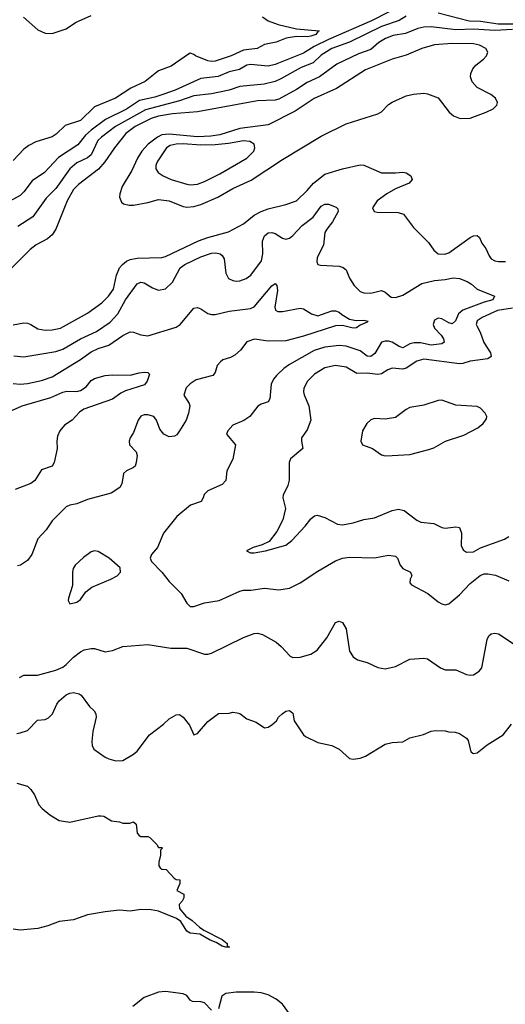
# Model space of a CAD drawing. Header units: inches. Extents: x 1649636 to 1815363, y 506543 to 641975.
# Tile 462 of 656: x 1751647 to 1754389, y 528747 to 534314. Entities that reach past the tile are written whole.
import ezdxf

# ---------------------------------------------------------------- set-up
doc = ezdxf.new("R2010")
doc.units = ezdxf.units.IN
doc.header["$MEASUREMENT"] = 0
doc.layers.add('B7552', color=7, linetype='Continuous')
doc.layers.add('B7553', color=7, linetype='Continuous')

msp = doc.modelspace()

# ---------------------------------------------------------------- linework, layer by layer
at = {"layer": 'B7552', "color": 5}
for points, elevation in [([(1751630, 529997.8), (1751690, 529979.5), (1751710, 529961.3), (1751730, 529931.7), (1751755.5, 529875.5), (1751773.3, 529853.3), (1751817.6, 529817.6), (1751870, 529786), (1751930, 529777), (1752090, 529812.7), (1752107.6, 529812.4), (1752122, 529810), (1752164.5, 529784.5), (1752210, 529778.8), (1752230, 529771), (1752268.9, 529771.1), (1752290, 529778), (1752304.7, 529764.7), (1752310, 529714), (1752320.7, 529700.7), (1752330, 529696), (1752370, 529696), (1752382, 529690), (1752422, 529650), (1752430, 529634), (1752450, 529634), (1752454, 529630), (1752442, 529618), (1752442, 529590), (1752432, 529550), (1752432, 529530), (1752439.6, 529519.6), (1752450, 529512), (1752474, 529510), (1752519.6, 529459.6), (1752530, 529452), (1752552, 529450), (1752552, 529430), (1752534, 529390), (1752574, 529370), (1752574, 529350), (1752564.7, 529330), (1752548, 529312), (1752549.1, 529289.1), (1752585.1, 529245.1), (1752621.1, 529221.1), (1752662.9, 529182.9), (1752686.2, 529166.2), (1752790, 529113.4), (1752819.1, 529090), (1752818, 529078), (1752831.3, 529070), (1752810.6, 529069.4), (1752790, 529075.1), (1752756.9, 529096.9), (1752722, 529110), (1752664, 529144), (1752609.8, 529149.8), (1752590, 529161.1), (1752555.9, 529215.9), (1752531.9, 529231.9), (1752430, 529274.3), (1752390, 529281.2), (1752330, 529284), (1752270, 529274), (1752210, 529279), (1752129.3, 529269.3), (1752030, 529252.3), (1751950, 529225.6), (1751870, 529214.5), (1751806, 529190), (1751750, 529175.1), (1751650, 529166.6), (1751610, 529171.6)], 280), ([(1752730, 528714.9), (1752690, 528755.5), (1752670, 528760.8), (1752622.3, 528762.3), (1752609.1, 528770), (1752590, 528796.8), (1752570, 528807.1), (1752470, 528819.2), (1752430, 528815.2), (1752350, 528786.3), (1752285.2, 528734.8)], 320), ([(1753170, 528694), (1753130, 528747.4), (1753095.6, 528775.6), (1753050, 528800.7), (1753010, 528811.8), (1752970, 528816.1), (1752870, 528815.8), (1752810, 528807.9), (1752787.6, 528792.4), (1752770, 528721.5)], 320)]:
    msp.add_lwpolyline(points, dxfattribs=dict(at, elevation=elevation))
at = {"layer": 'B7553', "color": 5}
for points, elevation in [([(1753830, 534406.1), (1753633.4, 534306.6), (1753390, 534202), (1753310, 534161.6), (1753250, 534123.8), (1753090, 534059.5), (1753050, 534050.8), (1752950, 534060.2), (1752930, 534055.6), (1752888.8, 534031.2), (1752830, 534018.6), (1752767.4, 533992.6), (1752670, 533980.6), (1752524.2, 533915.8), (1752455, 533890), (1752410, 533875.2), (1752323.3, 533856.7), (1752250, 533808.6), (1752131.2, 533748.8), (1752050.3, 533689.7), (1752018.7, 533661.3), (1751974.6, 533605.4), (1751866, 533534), (1751786.5, 533450), (1751716.8, 533403.2), (1751670, 533339.8), (1751650, 533319.8), (1751530, 533256.2)], 340), ([(1755173.2, 534390), (1755071.8, 534270), (1755056.3, 534223.7), (1755044.9, 534215.1), (1754990, 534205.9), (1754950, 534176.6), (1754910, 534167.6), (1754823.5, 534136.5), (1754770, 534098.2), (1754662.7, 534142.7), (1754650, 534153.3), (1754621.8, 534201.8), (1754594.3, 534234.3), (1754550, 534267.5), (1754518.9, 534278.9), (1754470, 534288.1), (1754348.6, 534288.6), (1754250, 534302.6), (1754184.4, 534304.4), (1754010, 534350.4)], 360), ([(1753017.8, 534330), (1753050, 534306.2), (1753106.2, 534286.2), (1753210, 534261.5), (1753338, 534250), (1753331.6, 534248.4), (1753319.3, 534230), (1753290, 534220.3), (1753270, 534215.8), (1753210, 534218), (1753151.3, 534210), (1753094.2, 534185.8), (1753030, 534174), (1752988, 534150), (1752910, 534142), (1752840.3, 534110), (1752750, 534078.8), (1752730, 534076.6), (1752710, 534081.3), (1752638.9, 534110), (1752630, 534117.7), (1752610, 534123.6), (1752600.6, 534119.4), (1752502, 534050), (1752430, 534023.6), (1752355.7, 533964.3), (1752274.4, 533925.6), (1752187.4, 533870), (1752070, 533820.7), (1751990, 533744.2), (1751903.7, 533716.3), (1751852.7, 533667.3), (1751830, 533651.6), (1751737.1, 533622.9), (1751697.6, 533602.4), (1751670, 533581.7), (1751610, 533517.4)], 320), ([(1753830, 534332.9), (1753790.1, 534309.9), (1753690, 534275.7), (1753510, 534187.3), (1753410, 534149.9), (1753350, 534113.4), (1753303.8, 534070), (1753236.7, 534043.3), (1753121.7, 533978.3), (1753090, 533964.9), (1753028.2, 533948.2), (1752890, 533935), (1752830, 533915.6), (1752730, 533894.6), (1752630, 533883.2), (1752550, 533854.4), (1752356.7, 533803.3), (1752187.9, 533710), (1752107.9, 533650), (1752088.2, 533630), (1752049.8, 533550.2), (1752030, 533532.3), (1751970, 533504.5), (1751929.3, 533470.7), (1751850, 533358.8), (1751796, 533304), (1751721.8, 533198.2), (1751635.9, 533144.1)], 360), ([(1751667.9, 534327.9), (1751750, 534255.5), (1751790, 534237), (1751830, 534235.6), (1751910, 534261.3), (1751962.1, 534297.9), (1752050, 534337.2)], 320), ([(1754430, 534258.3), (1754330, 534252.4), (1754210, 534260.2), (1754110, 534255.9), (1753970, 534272.3), (1753928.4, 534271.6), (1753895.6, 534264.4), (1753824.7, 534235.3), (1753756.4, 534223.6), (1753712.9, 534207.1), (1753675.3, 534184.7), (1753630, 534145.9), (1753559.4, 534120.6), (1753437.7, 534062.3), (1753340.6, 533990), (1753270, 533958), (1753210, 533919), (1753110, 533863.6), (1753090, 533858.8), (1752990, 533855.1), (1752650, 533792.1), (1752510, 533780.8), (1752430, 533768.7), (1752390, 533755.8), (1752299.2, 533710), (1752246, 533670), (1752181.5, 533590), (1752128.3, 533510), (1752092.4, 533467.6), (1751978.4, 533381.6), (1751950, 533353.9), (1751914.8, 533290), (1751850.1, 533130), (1751830, 533098), (1751804.6, 533075.4), (1751739.7, 533040.3), (1751705, 533015), (1751602, 532910)], 380), ([(1751610, 532588.4), (1751670, 532599.8), (1751690, 532597.4), (1751710, 532591), (1751750, 532565.8), (1751790, 532558), (1751830, 532559.5), (1751876.3, 532570), (1752030, 532655.3), (1752110, 532712.4), (1752149.1, 532750), (1752175.6, 532790), (1752194, 532870), (1752209.9, 532910), (1752226.4, 532930), (1752250, 532947.9), (1752270, 532957.8), (1752310, 532965.7), (1752449.5, 532969.5), (1752470, 532974), (1752656.1, 533063.9), (1752710, 533083.1), (1752826.6, 533113.4), (1752910, 533159.4), (1752971.8, 533208.2), (1753009.8, 533230), (1753050, 533244.5), (1753150, 533268), (1753210, 533290.2), (1753270, 533348.6), (1753305.2, 533390), (1753370, 533440.1), (1753470, 533470.1), (1753570, 533492.2), (1753591.1, 533491.1), (1753690, 533447.7), (1753770, 533447.3), (1753810, 533452), (1753830, 533448), (1753856.5, 533430), (1753862.6, 533410), (1753845.7, 533390), (1753770, 533357.4), (1753720.2, 533330), (1753666.2, 533290), (1753638.4, 533250), (1753647.7, 533230), (1753664.8, 533224.8), (1753783.9, 533223.9), (1753814.7, 533214.7), (1753870, 533138.8), (1753954.6, 533054.6), (1753986.4, 533010), (1754009.3, 532989.3), (1754047.8, 532987.8), (1754070, 532996.1), (1754190, 533081.6), (1754210, 533092.2), (1754230, 533094.2), (1754243.1, 533083.1), (1754256.8, 533050), (1754279.7, 533019.7), (1754297.7, 532977.7), (1754310, 532962.2), (1754330, 532951), (1754350, 532947), (1754390, 532946.7)], 380), ([(1751613.8, 532413.8), (1751670, 532406.7), (1751850, 532437.2), (1751890, 532451.3), (1751990.7, 532509.3), (1752079.8, 532550), (1752157.2, 532602.8), (1752201.7, 532650), (1752243.7, 532730), (1752310, 532819.5), (1752330, 532830.3), (1752350, 532826), (1752397.6, 532797.6), (1752430, 532784.9), (1752470, 532791.5), (1752510, 532828.9), (1752553, 532910), (1752578.7, 532930), (1752670, 532972.9), (1752730, 532993.3), (1752755.2, 532995.2), (1752778.4, 532990), (1752790, 532981.1), (1752800.9, 532960.9), (1752810, 532881), (1752826.7, 532850), (1752850, 532839), (1752870, 532836.1), (1752890, 532836.5), (1752925.6, 532850), (1752952, 532870), (1753011.8, 532950), (1753019.9, 532990), (1753017.8, 533062.2), (1753030, 533091.8), (1753050, 533107.8), (1753070, 533111.2), (1753090, 533104.2), (1753130, 533078.2), (1753150, 533073.4), (1753170, 533078.2), (1753190, 533093.7), (1753242, 533150), (1753303.6, 533196.4), (1753350, 533259.1), (1753370, 533271.5), (1753390, 533270.3), (1753434.3, 533254.3), (1753443.7, 533243.7), (1753445.3, 533230), (1753413.1, 533170), (1753380.6, 533130), (1753370.9, 533110), (1753361.8, 533038.2), (1753327, 532970), (1753324.4, 532944.4), (1753330.5, 532930.5), (1753344.9, 532924.9), (1753450, 532920.4), (1753473.4, 532913.4), (1753490, 532899.1), (1753510, 532853), (1753536.5, 532810), (1753570, 532777), (1753590, 532769), (1753630, 532766.7), (1753690, 532782.8), (1753710, 532774), (1753745.1, 532745.1), (1753770, 532743.5), (1753810, 532756.9), (1753917.8, 532822.2), (1753990, 532839.1), (1754050, 532844.1), (1754093.9, 532853.9), (1754130, 532850.3), (1754173.5, 532833.5), (1754199.1, 532819.1), (1754230.7, 532790), (1754327.7, 532750), (1754318, 532730), (1754270, 532717.5), (1754148.7, 532671.3), (1754124.7, 532650), (1754108.1, 532611.9), (1754090, 532594.7), (1754070, 532600.3), (1754030, 532621.8), (1754010, 532626.3), (1753990, 532615.5), (1753981.8, 532590), (1753989.3, 532570), (1754027.3, 532530), (1754039.3, 532510), (1754044, 532490), (1754030, 532480.3), (1753970, 532474.4), (1753910, 532485.9), (1753873.8, 532486.2), (1753850, 532481), (1753810, 532459.3), (1753790, 532465.8), (1753749.7, 532490), (1753730, 532496.2), (1753710, 532496.4), (1753690, 532489.8), (1753652.9, 532427.1), (1753630, 532409.3), (1753610, 532412.2), (1753570, 532442.3), (1753490, 532468.5), (1753450, 532472.2), (1753370, 532462.5), (1753310, 532444.1), (1753170, 532364.8), (1753137.6, 532342.4), (1753097.1, 532302.9), (1753079.5, 532280.5), (1753067.4, 532252.6), (1753059.6, 532170), (1753050, 532154), (1753010, 532139.7), (1752992, 532128), (1752946.4, 532070), (1752912.2, 532047.8), (1752850, 532020.4), (1752823.1, 531990), (1752815.3, 531970), (1752866.4, 531910), (1752850.3, 531829.7), (1752817.1, 531762.9), (1752811.3, 531708.7), (1752790, 531685.7), (1752710, 531649.6), (1752688.2, 531630), (1752683, 531610), (1752670.7, 531590), (1752611.4, 531568.6), (1752534.5, 531505.5), (1752458.9, 531410), (1752424.9, 531330), (1752390.7, 531290), (1752382.8, 531270), (1752390.8, 531250), (1752450, 531190.5), (1752490, 531138), (1752559, 531070), (1752590, 531015.5), (1752610, 530995.3), (1752630, 530995.3), (1752690, 531015.9), (1752772.7, 531030), (1752890, 531083.6), (1752910, 531087.6), (1752952.2, 531087.8), (1753030, 531100.4), (1753110, 531090.2), (1753170, 531100.3), (1753230, 531129.1), (1753330, 531195.5), (1753430, 531253.4), (1753470, 531268.5), (1753510, 531274.4), (1753650, 531271.3), (1753730, 531287), (1753770, 531281.6), (1753779.5, 531270), (1753795.3, 531230), (1753810, 531211.8), (1753854, 531190), (1753861.3, 531170), (1753852.4, 531150), (1753850.5, 531130), (1753859.5, 531119.5), (1753952.4, 531070), (1754010, 531021.6), (1754030, 531010.4), (1754050, 531006), (1754070, 531010.5), (1754130, 531061.3), (1754190, 531125.5), (1754248, 531172), (1754270, 531180.2), (1754290, 531181.2), (1754333.6, 531173.6), (1754410, 531141.6)], 360), ([(1751610, 532256.6), (1751650, 532253.5), (1751690, 532257), (1751770, 532273.9), (1751830, 532294), (1751990, 532392.4), (1752050, 532435.6), (1752090, 532455.2), (1752150, 532473.9), (1752230, 532527.9), (1752270, 532548.1), (1752290, 532547.9), (1752331.2, 532531.2), (1752370, 532526), (1752530, 532575.2), (1752553.5, 532590), (1752630, 532682), (1752650, 532686.9), (1752670, 532679.1), (1752710, 532652.4), (1752730, 532646.2), (1752750, 532646.5), (1752830, 532665.1), (1752950, 532680.1), (1752970, 532691), (1753070, 532809.1), (1753090, 532822), (1753099, 532810), (1753103.2, 532783.2), (1753087.7, 532687.7), (1753091.8, 532671.8), (1753104.2, 532664.2), (1753130, 532664.1), (1753230, 532682.4), (1753250, 532679.4), (1753294.6, 532650), (1753330, 532640.1), (1753410, 532666.9), (1753430, 532668), (1753450, 532660.6), (1753466.2, 532646.2), (1753510, 532620.8), (1753547.5, 532612.5), (1753590, 532615.6), (1753614.9, 532610), (1753610, 532602.7), (1753570, 532585.7), (1753549.1, 532570.9), (1753530, 532568.9), (1753470, 532583.8), (1753430, 532582.6), (1753250, 532524.8), (1753150, 532498.6), (1753050, 532495.4), (1752972.7, 532507.3), (1752930, 532492.1), (1752894.1, 532445.9), (1752862.6, 532417.4), (1752836.6, 532403.4), (1752794.4, 532390), (1752780.1, 532379.9), (1752762.2, 532357.8), (1752750, 532319.3), (1752737.1, 532302.9), (1752643.2, 532276.8), (1752610, 532255.6), (1752587.3, 532232.7), (1752573.7, 532190), (1752604.6, 532144.6), (1752607.4, 532130), (1752600.8, 532090), (1752586.5, 532050), (1752550, 531989.3), (1752533.8, 531966.2), (1752521.4, 531958.6), (1752490, 531955.8), (1752460.5, 531970), (1752438, 531998), (1752419.1, 532050), (1752404.5, 532070), (1752370, 532079.8), (1752350, 532079.7), (1752330, 532071.6), (1752315.3, 532050), (1752290, 531979), (1752270.7, 531950), (1752264, 531930), (1752266.8, 531910), (1752304, 531870), (1752310.7, 531850), (1752304, 531810), (1752298, 531790), (1752290, 531782), (1752250, 531762.4), (1752232.9, 531747.1), (1752223.7, 531690), (1752211.4, 531668.6), (1752163.4, 531636.6), (1752030, 531601.7), (1751970, 531575.6), (1751930, 531569.7), (1751910, 531559.7), (1751830, 531481.2), (1751796.3, 531430), (1751750, 531378.4), (1751714.6, 531290), (1751690, 531257), (1751650.8, 531230), (1751634.6, 531225.4)], 340), ([(1754430, 532682.8), (1754345, 532670), (1754258, 532630), (1754229.7, 532610.3), (1754225.6, 532590), (1754230, 532579.5), (1754247.4, 532547.4), (1754268.9, 532488.9), (1754305.6, 532430), (1754310.3, 532410), (1754290, 532396.8), (1754190, 532383.7), (1754150, 532369.2), (1754130, 532367.2), (1753930, 532395), (1753890, 532383.4), (1753830, 532343.2), (1753810, 532338.5), (1753750, 532343.1), (1753725.4, 532334.6), (1753690, 532310.6), (1753670, 532307), (1753610, 532315.1), (1753550, 532313.5), (1753490, 532349.9), (1753430, 532359.4), (1753370, 532344.5), (1753310.7, 532309.3), (1753271.4, 532270), (1753250.8, 532230), (1753248.6, 532210), (1753252.8, 532192.8), (1753279.7, 532130), (1753290.1, 532050), (1753270, 531994), (1753238.2, 531950), (1753237.4, 531930), (1753245.4, 531890), (1753175.8, 531830), (1753168, 531810), (1753168.4, 531710), (1753160.4, 531679.6), (1753133.8, 531626.2), (1753132.2, 531610), (1753147.8, 531550), (1753133.5, 531486.5), (1753099.6, 531420.4), (1753056.5, 531363.5), (1753015.6, 531344.4), (1752964.7, 531330), (1752926.8, 531310), (1752950, 531299.1), (1752970, 531299.3), (1753035.3, 531310), (1753150, 531343.6), (1753184.2, 531370), (1753258.7, 531450), (1753290, 531490.8), (1753312, 531508), (1753327.3, 531512.7), (1753370, 531499.6), (1753442, 531462), (1753470, 531458.2), (1753530, 531468.6), (1753590, 531488.2), (1753650, 531497.6), (1753750, 531538.8), (1753786.3, 531546.3), (1753818, 531538), (1753890, 531483.9), (1753912.3, 531472.3), (1753985.4, 531465.4), (1754030, 531443.1), (1754050, 531439.5), (1754110, 531446.9), (1754130, 531443.1), (1754141.3, 531410), (1754139.9, 531339.9), (1754153.7, 531313.7), (1754170, 531303.8), (1754210, 531306.1), (1754250, 531327.3), (1754384, 531376), (1754410, 531391.5)], 380), ([(1751590, 532098.4), (1751660.7, 532130), (1751822.4, 532177.6), (1751890, 532207.7), (1751913.5, 532213.5), (1751970, 532211.5), (1751990, 532216.9), (1752021.4, 532238.6), (1752050, 532273.7), (1752070, 532285.3), (1752130, 532301.3), (1752170, 532306.7), (1752270, 532303.6), (1752322, 532318), (1752350, 532320.7), (1752370, 532318.9), (1752379.5, 532310), (1752367.3, 532270), (1752351.4, 532248.6), (1752245, 532215), (1752217.6, 532202.4), (1752170, 532168.4), (1752008.4, 532111.6), (1751984.5, 532095.5), (1751942.5, 532050), (1751899.1, 532020.9), (1751873.8, 531990), (1751861, 531959), (1751855.6, 531930), (1751858.2, 531890), (1751855, 531870), (1751840.9, 531810), (1751830.7, 531789.3), (1751770, 531768), (1751731.4, 531708.6), (1751709.1, 531690.9), (1751621.8, 531658.2)], 320), ([(1751645.6, 530594.4), (1751670, 530608), (1751747.5, 530607.5), (1751850, 530635.8), (1751890, 530654), (1751910, 530668.8), (1751950, 530710.3), (1751990, 530740.3), (1752010, 530751.8), (1752050, 530759.5), (1752070, 530759.1), (1752130, 530739.5), (1752170, 530747.2), (1752230, 530770.2), (1752370, 530780.9), (1752501.1, 530761.1), (1752590, 530760.3), (1752690, 530726), (1752710, 530726.4), (1752730, 530732.4), (1752910, 530820.9), (1752970, 530843.5), (1752990, 530845), (1753017.7, 530837.7), (1753094.5, 530794.5), (1753123.8, 530770), (1753174.7, 530714.7), (1753190, 530708.7), (1753230, 530710.3), (1753290, 530727.1), (1753327.1, 530750), (1753380.5, 530819.5), (1753430, 530906), (1753450, 530912.4), (1753470, 530904.9), (1753490.3, 530870), (1753510, 530742.8), (1753530, 530710.8), (1753554.9, 530694.9), (1753610, 530679.3), (1753670, 530650.6), (1753710, 530643.8), (1753770, 530657.6), (1753850, 530697.6), (1753930, 530704.4), (1753950, 530699.5), (1754022.6, 530650), (1754050, 530638.5), (1754110, 530638.8), (1754170, 530612), (1754190, 530607.8), (1754210, 530610.4), (1754242, 530630), (1754255.8, 530650), (1754286, 530810), (1754296, 530830), (1754310, 530842), (1754330, 530846), (1754350, 530841.3), (1754450, 530774.9)], 340), ([(1751630, 530278.9), (1751650, 530282), (1751690, 530296), (1751747.4, 530352.6), (1751790, 530357.7), (1751810, 530366.8), (1751831.2, 530390), (1751855.5, 530444.5), (1751870, 530463.6), (1751910, 530496), (1751930, 530507), (1751950, 530510.3), (1751982, 530502), (1751994, 530494), (1752040.5, 530430), (1752067.1, 530407.1), (1752077.4, 530390), (1752077.8, 530370), (1752059.8, 530290), (1752053.3, 530233.3), (1752056, 530210), (1752064.9, 530190), (1752130, 530144), (1752150, 530134), (1752190, 530124), (1752230, 530126), (1752290, 530161.1), (1752310, 530178.3), (1752379.8, 530270), (1752459.7, 530330), (1752490, 530360.3), (1752530, 530383.1), (1752550, 530386), (1752570, 530370.7), (1752604.9, 530324.9), (1752630, 530271), (1752650, 530277.3), (1752710, 530345.5), (1752770, 530390.5), (1752830, 530392.7), (1752850, 530398.4), (1752875.4, 530395.4), (1752890, 530390.4), (1752930, 530361.6), (1752982, 530342), (1753030, 530310.6), (1753050, 530314.4), (1753070, 530327.6), (1753096.9, 530350), (1753109, 530371), (1753129.6, 530390), (1753150, 530404.2), (1753170, 530408.4), (1753190, 530393.4), (1753196.9, 530350), (1753250, 530270.6), (1753261.1, 530261.1), (1753330, 530226.7), (1753410, 530210.4), (1753450, 530190.5), (1753510, 530136.3), (1753530, 530133.4), (1753570, 530138), (1753599, 530150), (1753710, 530217.3), (1753750, 530227.7), (1753810, 530230.6), (1753850, 530252.7), (1753926.7, 530273.3), (1753970, 530292), (1753994.2, 530294.2), (1754050, 530294), (1754070, 530286.8), (1754105.4, 530285.4), (1754130, 530278), (1754170, 530251), (1754179.3, 530239.3), (1754193.8, 530173.8), (1754210, 530164.9), (1754230, 530168.4), (1754286.6, 530213.4), (1754376.8, 530270), (1754424.7, 530330)], 320)]:
    msp.add_lwpolyline(points, dxfattribs=dict(at, elevation=elevation))
for points, elevation in [([(1754090, 534178.9), (1753990, 534171.4), (1753916.9, 534150), (1753830, 534113.3), (1753750, 534090.3), (1753600.2, 534030), (1753436.2, 533923.8), (1753310, 533868.5), (1753203, 533797), (1753050, 533719.7), (1752890, 533698.9), (1752776.6, 533663.4), (1752725.4, 533654.6), (1752650, 533651.1), (1752490, 533666.3), (1752450, 533663), (1752424.2, 533650), (1752372.1, 533610), (1752335.7, 533570), (1752311.3, 533530), (1752279.2, 533460.8), (1752225.6, 533370), (1752212, 533330), (1752211.2, 533310), (1752222.4, 533282.4), (1752233.4, 533273.4), (1752265.3, 533265.3), (1752290, 533265.1), (1752370, 533280.1), (1752430, 533297.2), (1752490, 533288.8), (1752570, 533257.1), (1752590, 533254.3), (1752630, 533258.3), (1752670, 533269), (1752766.2, 533310), (1752850, 533359), (1752953.2, 533406.8), (1753130, 533523.3), (1753350, 533655.1), (1753490, 533724.1), (1753670, 533780.5), (1753690, 533792.7), (1753730, 533833.2), (1753750, 533846.8), (1753830, 533882.2), (1753870, 533892.6), (1753930, 533897.8), (1753950, 533894.5), (1754010, 533871.7), (1754071.8, 533790), (1754096.4, 533770), (1754135.1, 533755.1), (1754190, 533757), (1754280.5, 533790), (1754321.3, 533810), (1754342, 533830), (1754345.1, 533845.1), (1754333, 533870), (1754307.8, 533890), (1754229.7, 533930), (1754202.2, 533962.2), (1754192.8, 533990), (1754194.2, 534010), (1754205, 534035), (1754223.5, 534056.5), (1754266, 534090), (1754282.2, 534110), (1754289.7, 534130), (1754279.1, 534150), (1754244, 534170), (1754210, 534177.7)], 420), ([(1752910, 533629.1), (1752826.8, 533613.2), (1752750, 533605.6), (1752670, 533604), (1752570, 533612.2), (1752529.8, 533610.2), (1752497.1, 533602.9), (1752475.9, 533590), (1752422.8, 533510), (1752415.6, 533490), (1752415.8, 533470), (1752428.2, 533450), (1752456.3, 533430), (1752501.6, 533410), (1752590, 533383.3), (1752610, 533379.8), (1752650, 533384), (1752690, 533398.3), (1752777.8, 533442.2), (1752929.7, 533530), (1752969.7, 533570), (1752975.4, 533590), (1752971.2, 533610), (1752945.7, 533625.7)], 440), ([(1754030, 532161.8), (1754010, 532160.9), (1753930, 532134.8), (1753850, 532120.3), (1753828.5, 532110), (1753770, 532063.9), (1753710, 532055), (1753650, 532058.4), (1753630, 532050.8), (1753606.9, 532030), (1753583.2, 531990), (1753573.4, 531930), (1753582.4, 531910), (1753638.4, 531890), (1753690, 531853.7), (1753710, 531848.1), (1753750, 531849.2), (1753850, 531854.6), (1753957.1, 531882.9), (1753986.2, 531893.8), (1754052.3, 531930), (1754154.9, 531965.1), (1754234, 532006), (1754263.7, 532030), (1754282.5, 532057.5), (1754284.5, 532070), (1754276.2, 532090), (1754250, 532117.6), (1754230, 532127.3), (1754110, 532133.6)], 420), ([(1752070, 531310.9), (1752050, 531304.4), (1752006.9, 531273.1), (1751960.4, 531230), (1751948.5, 531210), (1751944.4, 531190), (1751944.7, 531115.3), (1751922.8, 531042.8), (1751921, 531030), (1751930, 531012), (1751970, 531021), (1751990, 531036), (1752020.8, 531079.2), (1752053.9, 531106.1), (1752161.2, 531150), (1752198, 531170), (1752215.1, 531190), (1752214.5, 531214.5), (1752151.8, 531270), (1752090, 531307.1)], 360)]:
    msp.add_lwpolyline(points, close=True, dxfattribs=dict(at, elevation=elevation))

doc.saveas('drawing.dxf')
